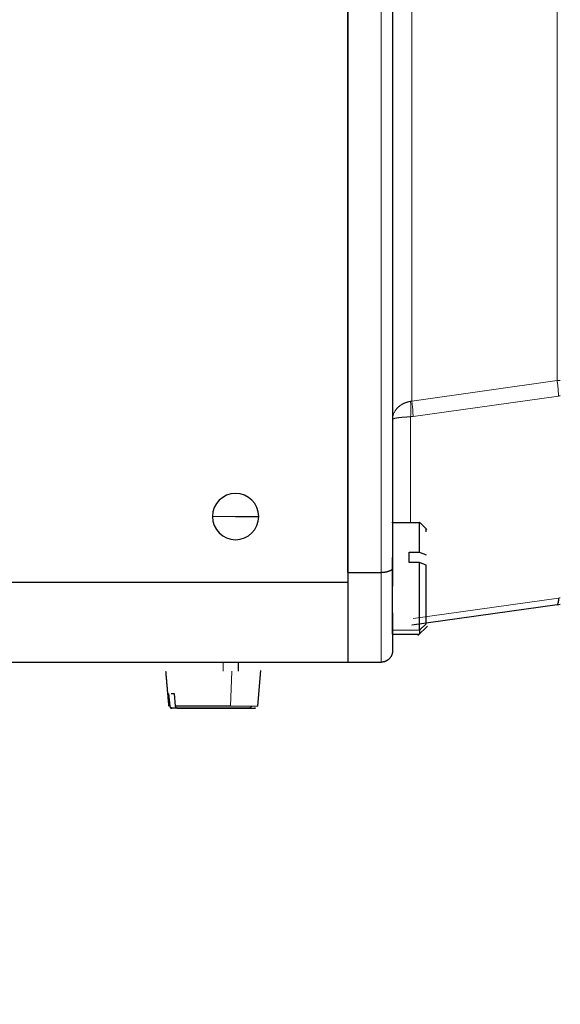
# Model space of a CAD drawing. Header units: inches. Extents: x 0 to 20790, y -12 to 14700.
# Tile 276 of 436: x 11413 to 11461, y 5748 to 5836. Entities that reach past the tile are written whole.
import ezdxf

# ---------------------------------------------------------------- set-up
doc = ezdxf.new("R2010")
doc.units = ezdxf.units.IN
doc.layers.add('1', color=7, linetype='Continuous', true_color=0xffffff)
doc.layers.add('254', color=7, linetype='Continuous', true_color=0xffffff)
doc.styles.add('latin_extended', font='simplex.shx')
doc.dimstyles.get("Standard").update_dxf_attribs({"dimtxt": 0.18, "dimasz": 0.18, "dimexe": 0.18, "dimexo": 0.0625, "dimgap": 0.09, "dimtad": 0, "dimtih": 1, "dimtoh": 1, "dimdec": 4, "dimzin": 0, "dimdsep": 46, "dimtxsty": 'Standard', "dimcen": 0.09, "dimadec": 0, "dimazin": 0, "dimtfac": 1, "dimtdec": 4, "dimtofl": 0, "dimtmove": 0, "dimatfit": 3, "dimfxl": 1, "dimtolj": 1, "dimtzin": 0, "dimarcsym": 0})

# ---------------------------------------------------------------- blocks, each defined once
blk = doc.blocks.new('_U0')
at = {"layer": '254', "color": 3, "linetype": 'Continuous', "lineweight": 13, "transparency": 16777216}
for p, q in [((10849.282, 6803.374), (11850.522, 6803.374)), ((11815.522, 6680.874), (11815.522, 4494.374)), ((10021.49, 4371.874), (11850.522, 4371.874))]:
    blk.add_line(p, q, dxfattribs=at)
at = {"layer": '254', "color": 3, "transparency": 16777216}
for points in [[(11835.939, 6680.874), (11795.106, 6680.874), (11815.522, 6803.374)], [(11795.106, 4494.374), (11835.939, 4494.374), (11815.522, 4371.874)]]:
    blk.add_solid(points, dxfattribs=at)
at = {"layer": 'Defpoints', "color": 0, "transparency": 16777216}
for p in [(10814.282, 6803.374), (9986.49, 4371.874), (11815.522, 4371.874)]:
    blk.add_point(p, dxfattribs=at)
at = {"layer": '254', "color": 2, "lineweight": 13, "transparency": 16777216, "insert": (11631.772, 5371.791), "char_height": 122.5, "attachment_point": 1, "rotation": 90, "style": 'latin_extended'}
blk.add_mtext('\\A1;2432', dxfattribs=at)

msp = doc.modelspace()

# ---------------------------------------------------------------- linework, layer by layer
at = {"layer": '1', "color": 2, "linetype": 'Continuous', "lineweight": 25}
for p, q in [((11442.49, 5901.274), (11442.49, 5785.474)), ((11442.49, 5786.374), (11442.49, 5900.374)), ((11446.49, 5899.96), (11446.49, 5786.789)), ((11461.465, 5802.142), (11461.298, 5802.123)), ((11448.324, 5800.3), (11448.101, 5800.275)), ((11432.49, 5791.374), (11434.557, 5791.374)), ((11449.54, 5790.224), (11448.888, 5790.877)), ((11448.89, 5788.195), (11448.89, 5790.808)), ((11449.49, 5790.014), (11449.49, 5790.274)), ((11447.99, 5788.195), (11448.89, 5788.195)), ((11446.49, 5786.789), (11446.49, 5785.145)), ((11448.89, 5787.267), (11447.99, 5787.267)), ((11448.89, 5781.236), (11448.89, 5787.267)), ((11442.49, 5786.374), (11445.49, 5786.374)), ((11442.49, 5785.474), (11394.49, 5785.474)), ((11442.49, 5785.474), (11442.49, 5778.374)), ((11461.186, 5783.502), (11448.212, 5781.679)), ((11446.49, 5782.766), (11446.49, 5779.374)), ((11448.763, 5780.747), (11449.618, 5781.602)), ((11446.49, 5780.874), (11448.89, 5780.874)), ((11448.89, 5781.236), (11448.89, 5780.874)), ((11394.49, 5778.374), (11442.49, 5778.374)), ((11432.745, 5777.574), (11432.745, 5778.374)), ((11442.49, 5778.374), (11445.49, 5778.374)), ((11434.468, 5774.457), (11434.745, 5777.624)), ((11426.634, 5774.457), (11426.543, 5775.574)), ((11427.009, 5775.574), (11427.1, 5774.457)), ((11432.035, 5774.457), (11427.1, 5774.457))]:
    msp.add_line(p, q, dxfattribs=at)
at = {"layer": '1', "color": 110, "linetype": 'Continuous', "lineweight": 13}
for p, q in [((11445.49, 5786.374), (11445.49, 5900.374)), ((11448.212, 5801.687), (11448.212, 5885.062)), ((11461.186, 5803.51), (11461.186, 5883.239)), ((11461.186, 5803.51), (11448.212, 5801.687)), ((11461.298, 5802.123), (11448.324, 5800.3)), ((11448.101, 5790.808), (11448.101, 5800.275)), ((11430.423, 5791.374), (11432.49, 5791.374)), ((11445.49, 5778.374), (11445.49, 5786.374)), ((11448.324, 5782.272), (11461.298, 5784.095)), ((11448.89, 5781.236), (11449.49, 5781.792)), ((11448.89, 5781.236), (11446.49, 5781.236)), ((11431.366, 5778.374), (11431.366, 5777.574)), ((11432.141, 5777.574), (11432.035, 5774.457)), ((11434.468, 5774.457), (11432.035, 5774.457))]:
    msp.add_line(p, q, dxfattribs=at)
at = {"layer": '1', "color": 2, "linetype": 'Continuous', "lineweight": 25}
for start, end in [(0, 180), (180, 0)]:
    msp.add_arc((11432.49, 5791.374), 2.067, start, end, dxfattribs=at)
at = {"layer": '1', "color": 110, "linetype": 'Continuous', "lineweight": 13}
for points in [[(11461.465, 5803.529), (11461.373, 5803.524), (11461.28, 5803.518), (11461.186, 5803.51)], [(11461.298, 5784.095), (11461.354, 5784.103), (11461.41, 5784.113), (11461.465, 5784.124)]]:
    msp.add_open_spline(points, degree=3, dxfattribs=at)
for points, knots in [([(11461.186, 5803.51), (11461.204, 5803.382), (11461.228, 5803.19), (11461.253, 5802.941), (11461.269, 5802.76), (11461.282, 5802.585), (11461.294, 5802.365), (11461.298, 5802.214), (11461.298, 5802.123)], [0, 0, 0, 0, 0.25, 0.375, 0.5, 0.625, 0.75, 1, 1, 1, 1]), ([(11446.49, 5800.037), (11446.49, 5800.043), (11446.491, 5800.055), (11446.491, 5800.074), (11446.492, 5800.092), (11446.492, 5800.11), (11446.494, 5800.128), (11446.495, 5800.146), (11446.496, 5800.163), (11446.498, 5800.18), (11446.5, 5800.197), (11446.502, 5800.214), (11446.504, 5800.23), (11446.507, 5800.246), (11446.509, 5800.262), (11446.512, 5800.277), (11446.515, 5800.293), (11446.518, 5800.308), (11446.521, 5800.322), (11446.524, 5800.337), (11446.527, 5800.351), (11446.53, 5800.365), (11446.534, 5800.379), (11446.537, 5800.393), (11446.541, 5800.406), (11446.544, 5800.419), (11446.548, 5800.431), (11446.552, 5800.444), (11446.556, 5800.456), (11446.56, 5800.468), (11446.563, 5800.48), (11446.567, 5800.491), (11446.571, 5800.503), (11446.575, 5800.513), (11446.579, 5800.524), (11446.583, 5800.535), (11446.6, 5800.579), (11446.633, 5800.655), (11446.689, 5800.759), (11446.75, 5800.855), (11446.815, 5800.944), (11446.873, 5801.013), (11446.923, 5801.066), (11446.963, 5801.107), (11447.008, 5801.15), (11447.058, 5801.194), (11447.116, 5801.241), (11447.181, 5801.29), (11447.251, 5801.338), (11447.322, 5801.382), (11447.382, 5801.416), (11447.43, 5801.441), (11447.466, 5801.459), (11447.502, 5801.477), (11447.538, 5801.493), (11447.574, 5801.509), (11447.611, 5801.525), (11447.648, 5801.539), (11447.686, 5801.553), (11447.723, 5801.566), (11447.761, 5801.579), (11447.798, 5801.591), (11447.836, 5801.602), (11447.874, 5801.613), (11447.912, 5801.623), (11447.95, 5801.632), (11447.987, 5801.64), (11448.025, 5801.648), (11448.063, 5801.655), (11448.088, 5801.66), (11448.101, 5801.662)], [0, 0, 0, 0, 0.00915, 0.018181, 0.027093, 0.035885, 0.044558, 0.053112, 0.061545, 0.069858, 0.078052, 0.086125, 0.094077, 0.10191, 0.109622, 0.117214, 0.124685, 0.132037, 0.139268, 0.146378, 0.153369, 0.160239, 0.166989, 0.17362, 0.18013, 0.186521, 0.192792, 0.198944, 0.204976, 0.21089, 0.216684, 0.222359, 0.227916, 0.233354, 0.238674, 0.243876, 0.248959, 0.305151, 0.358436, 0.408807, 0.456272, 0.500858, 0.522778, 0.546093, 0.570834, 0.597373, 0.625811, 0.658563, 0.690311, 0.721017, 0.750645, 0.764827, 0.778896, 0.792853, 0.806695, 0.820422, 0.834032, 0.847525, 0.860899, 0.874153, 0.887287, 0.9003, 0.913192, 0.925961, 0.938608, 0.951132, 0.963533, 0.975811, 0.987967, 1, 1, 1, 1]), ([(11448.101, 5801.662), (11448.105, 5801.663), (11448.114, 5801.664), (11448.128, 5801.667), (11448.142, 5801.669), (11448.156, 5801.673), (11448.17, 5801.676), (11448.184, 5801.679), (11448.198, 5801.683), (11448.207, 5801.685), (11448.212, 5801.687)], [0, 0, 0, 0, 0.123664, 0.247666, 0.372029, 0.496773, 0.621922, 0.747495, 0.873514, 1, 1, 1, 1]), ([(11448.101, 5800.275), (11448.106, 5800.327), (11448.121, 5800.493), (11448.14, 5800.931), (11448.124, 5801.37), (11448.101, 5801.661), (11448.101, 5801.662), (11448.101, 5801.662)], [0, 0, 0, 0, 0.142857, 0.42857, 0.999997, 0.999997, 1, 1, 1, 1]), ([(11448.324, 5800.3), (11448.324, 5800.381), (11448.32, 5800.557), (11448.3, 5800.905), (11448.264, 5801.288), (11448.228, 5801.573), (11448.212, 5801.687)], [0, 0, 0, 0, 0.222222, 0.444444, 0.777778, 1, 1, 1, 1]), ([(11448.101, 5800.275), (11448.094, 5800.274), (11448.081, 5800.274), (11448.062, 5800.274), (11448.043, 5800.273), (11448.023, 5800.273), (11448.004, 5800.272), (11447.984, 5800.272), (11447.965, 5800.271), (11447.945, 5800.27), (11447.925, 5800.27), (11447.906, 5800.269), (11447.886, 5800.269), (11447.866, 5800.268), (11447.846, 5800.267), (11447.826, 5800.266), (11447.807, 5800.266), (11447.787, 5800.265), (11447.767, 5800.264), (11447.747, 5800.263), (11447.727, 5800.262), (11447.707, 5800.261), (11447.687, 5800.26), (11447.667, 5800.259), (11447.648, 5800.258), (11447.628, 5800.257), (11447.608, 5800.256), (11447.588, 5800.254), (11447.569, 5800.253), (11447.549, 5800.252), (11447.53, 5800.251), (11447.51, 5800.249), (11447.491, 5800.248), (11447.471, 5800.246), (11447.452, 5800.245), (11447.433, 5800.243), (11447.414, 5800.242), (11447.395, 5800.24), (11447.376, 5800.239), (11447.357, 5800.237), (11447.338, 5800.235), (11447.319, 5800.234), (11447.301, 5800.232), (11447.283, 5800.23), (11447.264, 5800.228), (11447.246, 5800.226), (11447.228, 5800.225), (11447.21, 5800.223), (11447.193, 5800.221), (11447.175, 5800.219), (11447.158, 5800.217), (11447.14, 5800.215), (11447.123, 5800.213), (11447.106, 5800.211), (11447.09, 5800.209), (11447.073, 5800.207), (11447.057, 5800.205), (11447.041, 5800.203), (11447.025, 5800.201), (11447.009, 5800.199), (11446.993, 5800.197), (11446.978, 5800.195), (11446.963, 5800.193), (11446.948, 5800.191), (11446.933, 5800.189), (11446.918, 5800.187), (11446.904, 5800.185), (11446.885, 5800.182), (11446.862, 5800.178), (11446.835, 5800.173), (11446.809, 5800.169), (11446.784, 5800.164), (11446.759, 5800.158), (11446.734, 5800.153), (11446.711, 5800.148), (11446.688, 5800.142), (11446.666, 5800.136), (11446.645, 5800.13), (11446.625, 5800.124), (11446.605, 5800.118), (11446.591, 5800.113), (11446.58, 5800.108), (11446.571, 5800.105), (11446.563, 5800.102), (11446.555, 5800.098), (11446.547, 5800.094), (11446.54, 5800.091), (11446.532, 5800.087), (11446.525, 5800.082), (11446.519, 5800.078), (11446.513, 5800.073), (11446.507, 5800.069), (11446.502, 5800.064), (11446.498, 5800.059), (11446.495, 5800.053), (11446.492, 5800.048), (11446.491, 5800.042), (11446.491, 5800.039), (11446.49, 5800.037)], [0, 0, 0, 0, 0.006154, 0.012353, 0.018596, 0.024885, 0.031218, 0.037597, 0.04402, 0.050489, 0.057002, 0.063561, 0.070164, 0.076813, 0.083506, 0.090244, 0.097027, 0.103855, 0.110727, 0.117643, 0.124603, 0.131608, 0.138657, 0.145749, 0.152884, 0.160063, 0.167285, 0.17455, 0.181858, 0.189208, 0.196599, 0.204033, 0.211509, 0.219025, 0.226583, 0.234181, 0.24182, 0.249499, 0.257218, 0.264976, 0.272773, 0.280609, 0.288484, 0.296397, 0.304348, 0.312336, 0.320361, 0.328424, 0.336522, 0.344657, 0.352828, 0.361034, 0.369275, 0.377552, 0.385862, 0.394207, 0.402586, 0.410998, 0.419443, 0.427921, 0.436432, 0.444974, 0.453549, 0.462156, 0.470811, 0.479554, 0.488387, 0.49731, 0.514327, 0.531738, 0.549546, 0.567752, 0.586358, 0.605363, 0.62477, 0.644577, 0.664786, 0.685395, 0.706404, 0.727811, 0.749616, 0.760395, 0.771662, 0.783419, 0.795666, 0.808406, 0.821639, 0.835368, 0.849593, 0.864314, 0.879533, 0.89525, 0.911466, 0.928179, 0.94539, 0.963098, 0.981302, 1, 1, 1, 1])]:
    msp.add_open_spline(points, degree=3, knots=knots, dxfattribs=at)
at = {"layer": '1', "color": 2, "linetype": 'Continuous', "lineweight": 25}
for points, degree, knots in [([(11446.49, 5790.806), (11446.49, 5790.864), (11446.49, 5790.879), (11446.49, 5790.513)], 2, [0, 0, 0, 0.275264, 1, 1, 1]), ([(11448.89, 5788.195), (11448.994, 5788.156), (11449.194, 5788.081), (11449.394, 5788.006), (11449.49, 5787.97)], 3, [0, 0, 0, 0, 0.515603, 1, 1, 1, 1]), ([(11446.49, 5786.789), (11446.49, 5786.787), (11446.49, 5786.783), (11446.49, 5786.776), (11446.49, 5786.77), (11446.489, 5786.765), (11446.488, 5786.759), (11446.487, 5786.753), (11446.486, 5786.747), (11446.484, 5786.742), (11446.483, 5786.737), (11446.481, 5786.731), (11446.479, 5786.726), (11446.477, 5786.721), (11446.475, 5786.716), (11446.473, 5786.711), (11446.471, 5786.706), (11446.468, 5786.701), (11446.466, 5786.697), (11446.463, 5786.692), (11446.461, 5786.688), (11446.458, 5786.684), (11446.455, 5786.68), (11446.453, 5786.675), (11446.45, 5786.671), (11446.447, 5786.668), (11446.444, 5786.664), (11446.441, 5786.66), (11446.438, 5786.656), (11446.435, 5786.653), (11446.432, 5786.65), (11446.43, 5786.646), (11446.427, 5786.643), (11446.424, 5786.64), (11446.421, 5786.637), (11446.418, 5786.634), (11446.405, 5786.621), (11446.381, 5786.599), (11446.341, 5786.57), (11446.297, 5786.543), (11446.25, 5786.519), (11446.21, 5786.501), (11446.176, 5786.487), (11446.15, 5786.477), (11446.124, 5786.468), (11446.097, 5786.459), (11446.069, 5786.45), (11446.041, 5786.442), (11446.011, 5786.434), (11445.982, 5786.427), (11445.952, 5786.42), (11445.921, 5786.414), (11445.891, 5786.408), (11445.859, 5786.403), (11445.828, 5786.398), (11445.797, 5786.393), (11445.766, 5786.389), (11445.734, 5786.386), (11445.703, 5786.383), (11445.672, 5786.381), (11445.641, 5786.379), (11445.61, 5786.377), (11445.58, 5786.376), (11445.55, 5786.375), (11445.52, 5786.374), (11445.5, 5786.374), (11445.49, 5786.374)], 3, [0, 0, 0, 0, 0.009799, 0.019458, 0.028977, 0.038354, 0.04759, 0.056682, 0.065632, 0.074438, 0.083101, 0.091619, 0.099992, 0.10822, 0.116304, 0.124242, 0.132035, 0.139682, 0.147184, 0.154541, 0.161752, 0.168818, 0.175739, 0.182516, 0.189147, 0.195634, 0.201977, 0.208176, 0.214231, 0.220143, 0.225912, 0.231539, 0.237022, 0.242364, 0.247565, 0.252624, 0.257543, 0.312984, 0.365978, 0.416471, 0.464443, 0.509902, 0.531874, 0.553807, 0.57569, 0.597511, 0.619255, 0.640907, 0.662455, 0.683883, 0.705177, 0.726322, 0.747307, 0.768116, 0.788736, 0.809156, 0.829363, 0.849345, 0.869093, 0.888595, 0.907843, 0.926828, 0.945543, 0.96398, 0.982134, 1, 1, 1, 1]), ([(11449.49, 5787.042), (11449.394, 5787.078), (11449.194, 5787.154), (11448.994, 5787.229), (11448.89, 5787.267)], 3, [0, 0, 0, 0, 0.484397, 1, 1, 1, 1]), ([(11461.298, 5784.095), (11461.298, 5784.014), (11461.294, 5783.865), (11461.274, 5783.661), (11461.238, 5783.534), (11461.202, 5783.504), (11461.186, 5783.502)], 3, [0, 0, 0, 0, 0.222222, 0.444444, 0.777778, 1, 1, 1, 1]), ([(11446.49, 5779.374), (11446.49, 5779.369), (11446.49, 5779.36), (11446.49, 5779.345), (11446.49, 5779.331), (11446.489, 5779.317), (11446.488, 5779.303), (11446.487, 5779.289), (11446.486, 5779.275), (11446.484, 5779.262), (11446.483, 5779.249), (11446.481, 5779.236), (11446.479, 5779.224), (11446.477, 5779.211), (11446.475, 5779.199), (11446.473, 5779.188), (11446.471, 5779.176), (11446.468, 5779.165), (11446.466, 5779.153), (11446.463, 5779.143), (11446.461, 5779.132), (11446.458, 5779.122), (11446.455, 5779.111), (11446.453, 5779.102), (11446.45, 5779.092), (11446.447, 5779.082), (11446.444, 5779.073), (11446.441, 5779.064), (11446.438, 5779.056), (11446.435, 5779.047), (11446.432, 5779.039), (11446.43, 5779.031), (11446.427, 5779.023), (11446.424, 5779.015), (11446.421, 5779.008), (11446.418, 5779.001), (11446.405, 5778.97), (11446.381, 5778.917), (11446.341, 5778.846), (11446.297, 5778.782), (11446.25, 5778.723), (11446.21, 5778.679), (11446.176, 5778.646), (11446.15, 5778.623), (11446.124, 5778.6), (11446.097, 5778.579), (11446.069, 5778.559), (11446.041, 5778.539), (11446.011, 5778.521), (11445.982, 5778.503), (11445.952, 5778.487), (11445.921, 5778.472), (11445.891, 5778.458), (11445.859, 5778.445), (11445.828, 5778.433), (11445.797, 5778.422), (11445.766, 5778.413), (11445.734, 5778.404), (11445.703, 5778.397), (11445.672, 5778.391), (11445.641, 5778.386), (11445.61, 5778.381), (11445.58, 5778.378), (11445.55, 5778.376), (11445.52, 5778.375), (11445.5, 5778.374), (11445.49, 5778.374)], 3, [0, 0, 0, 0, 0.009799, 0.019458, 0.028977, 0.038354, 0.04759, 0.056682, 0.065632, 0.074438, 0.083101, 0.091619, 0.099992, 0.10822, 0.116304, 0.124242, 0.132035, 0.139682, 0.147184, 0.154541, 0.161752, 0.168818, 0.175739, 0.182516, 0.189147, 0.195634, 0.201977, 0.208176, 0.214231, 0.220143, 0.225912, 0.231539, 0.237022, 0.242364, 0.247565, 0.252624, 0.257543, 0.312984, 0.365978, 0.416471, 0.464443, 0.509902, 0.531874, 0.553807, 0.57569, 0.597511, 0.619255, 0.640907, 0.662455, 0.683883, 0.705177, 0.726322, 0.747307, 0.768116, 0.788736, 0.809156, 0.829363, 0.849345, 0.869093, 0.888595, 0.907843, 0.926828, 0.945543, 0.96398, 0.982134, 1, 1, 1, 1]), ([(11426.82, 5774.274), (11426.818, 5774.274), (11426.814, 5774.274), (11426.807, 5774.275), (11426.801, 5774.275), (11426.795, 5774.276), (11426.789, 5774.277), (11426.783, 5774.278), (11426.777, 5774.28), (11426.772, 5774.281), (11426.766, 5774.283), (11426.761, 5774.285), (11426.756, 5774.287), (11426.751, 5774.289), (11426.747, 5774.291), (11426.742, 5774.293), (11426.738, 5774.295), (11426.734, 5774.297), (11426.73, 5774.299), (11426.727, 5774.301), (11426.723, 5774.304), (11426.72, 5774.306), (11426.717, 5774.308), (11426.714, 5774.31), (11426.712, 5774.312), (11426.709, 5774.314), (11426.707, 5774.316), (11426.705, 5774.317), (11426.703, 5774.319), (11426.701, 5774.32), (11426.699, 5774.322), (11426.698, 5774.323), (11426.697, 5774.324), (11426.696, 5774.326), (11426.691, 5774.33), (11426.684, 5774.337), (11426.675, 5774.349), (11426.666, 5774.361), (11426.659, 5774.374), (11426.652, 5774.387), (11426.646, 5774.401), (11426.642, 5774.415), (11426.638, 5774.429), (11426.636, 5774.443), (11426.635, 5774.452), (11426.634, 5774.457)], 3, [0, 0, 0, 0, 0.023638, 0.046958, 0.06993, 0.092523, 0.114711, 0.136466, 0.157763, 0.178577, 0.198885, 0.218667, 0.237903, 0.256575, 0.274666, 0.292161, 0.309046, 0.325309, 0.34094, 0.355927, 0.370263, 0.38394, 0.396951, 0.409291, 0.420956, 0.43194, 0.442242, 0.451857, 0.460785, 0.469022, 0.476569, 0.483424, 0.489586, 0.495055, 0.499831, 0.551519, 0.603206, 0.654746, 0.705993, 0.756807, 0.807051, 0.856601, 0.905342, 0.953172, 1, 1, 1, 1]), ([(11427.1, 5774.457), (11427.101, 5774.455), (11427.101, 5774.45), (11427.102, 5774.443), (11427.103, 5774.435), (11427.105, 5774.428), (11427.107, 5774.42), (11427.109, 5774.413), (11427.111, 5774.406), (11427.114, 5774.398), (11427.117, 5774.391), (11427.12, 5774.384), (11427.123, 5774.377), (11427.127, 5774.37), (11427.131, 5774.363), (11427.135, 5774.357), (11427.14, 5774.35), (11427.144, 5774.344), (11427.149, 5774.338), (11427.155, 5774.332), (11427.159, 5774.328), (11427.163, 5774.325), (11427.165, 5774.322), (11427.169, 5774.319), (11427.173, 5774.315), (11427.178, 5774.311), (11427.184, 5774.307), (11427.191, 5774.303), (11427.198, 5774.298), (11427.206, 5774.294), (11427.216, 5774.289), (11427.226, 5774.285), (11427.236, 5774.282), (11427.248, 5774.279), (11427.26, 5774.276), (11427.273, 5774.275), (11427.282, 5774.274), (11427.286, 5774.274)], 3, [0, 0, 0, 0, 0.024474, 0.049233, 0.074263, 0.099553, 0.125089, 0.150856, 0.176837, 0.203018, 0.229379, 0.255903, 0.28257, 0.309362, 0.336258, 0.363237, 0.390279, 0.417362, 0.444465, 0.471567, 0.498647, 0.509368, 0.523035, 0.539644, 0.559183, 0.581635, 0.606972, 0.635152, 0.666119, 0.699798, 0.736089, 0.774871, 0.815995, 0.859287, 0.904541, 0.95153, 1, 1, 1, 1]), ([(11427.286, 5774.274), (11427.291, 5774.274), (11427.302, 5774.274), (11427.319, 5774.274), (11427.34, 5774.274), (11427.363, 5774.274), (11427.39, 5774.274), (11427.421, 5774.274), (11427.455, 5774.274), (11427.493, 5774.274), (11427.535, 5774.274), (11427.581, 5774.274), (11427.632, 5774.274), (11427.688, 5774.274), (11427.774, 5774.274), (11427.885, 5774.274), (11428.005, 5774.274), (11428.1, 5774.274), (11428.184, 5774.274), (11428.258, 5774.274), (11428.349, 5774.274), (11428.452, 5774.274), (11428.601, 5774.274), (11428.783, 5774.274), (11428.98, 5774.274), (11429.178, 5774.274), (11429.363, 5774.274), (11429.542, 5774.274), (11429.743, 5774.274), (11429.969, 5774.274), (11430.222, 5774.274), (11430.439, 5774.274), (11430.63, 5774.274), (11430.806, 5774.274), (11431.01, 5774.274), (11431.26, 5774.274), (11431.515, 5774.274), (11431.736, 5774.274), (11431.873, 5774.274), (11431.958, 5774.274), (11432.042, 5774.274), (11432.175, 5774.274), (11432.38, 5774.274), (11432.607, 5774.274), (11432.834, 5774.274), (11433.043, 5774.274), (11433.255, 5774.274), (11433.445, 5774.274), (11433.607, 5774.274), (11433.737, 5774.274), (11433.848, 5774.274), (11433.941, 5774.274), (11434.017, 5774.274), (11434.077, 5774.274), (11434.122, 5774.274), (11434.155, 5774.274), (11434.182, 5774.274), (11434.207, 5774.274), (11434.23, 5774.274), (11434.246, 5774.274), (11434.257, 5774.274), (11434.263, 5774.274), (11434.265, 5774.274), (11434.263, 5774.274), (11434.254, 5774.274), (11434.243, 5774.274), (11434.232, 5774.274), (11434.221, 5774.274), (11434.209, 5774.274), (11434.197, 5774.274), (11434.185, 5774.274), (11434.173, 5774.274), (11434.165, 5774.274), (11434.161, 5774.274)], 3, [0, 0, 0, 0, 0.002574, 0.005606, 0.0091, 0.01306, 0.017491, 0.022399, 0.027789, 0.033669, 0.040044, 0.046922, 0.054309, 0.062212, 0.070638, 0.089677, 0.106351, 0.115946, 0.124273, 0.136666, 0.142222, 0.155506, 0.171889, 0.191407, 0.21408, 0.233242, 0.251587, 0.269085, 0.285715, 0.309704, 0.33355, 0.357201, 0.370819, 0.387335, 0.406655, 0.428651, 0.458674, 0.480316, 0.493995, 0.500006, 0.50602, 0.5197, 0.541342, 0.571361, 0.594881, 0.620574, 0.648462, 0.67854, 0.702401, 0.725124, 0.746646, 0.766921, 0.785916, 0.803428, 0.818236, 0.830356, 0.839811, 0.853411, 0.866754, 0.88182, 0.893647, 0.903691, 0.915997, 0.930504, 0.947132, 0.955724, 0.963731, 0.971164, 0.97803, 0.984338, 0.990097, 0.995316, 1, 1, 1, 1]), ([(11433.881, 5774.457), (11433.88, 5774.455), (11433.88, 5774.45), (11433.879, 5774.442), (11433.878, 5774.435), (11433.876, 5774.428), (11433.874, 5774.42), (11433.872, 5774.413), (11433.87, 5774.406), (11433.867, 5774.398), (11433.864, 5774.391), (11433.861, 5774.384), (11433.858, 5774.377), (11433.854, 5774.37), (11433.85, 5774.363), (11433.846, 5774.357), (11433.841, 5774.35), (11433.836, 5774.344), (11433.831, 5774.338), (11433.826, 5774.332), (11433.822, 5774.328), (11433.818, 5774.325), (11433.815, 5774.322), (11433.812, 5774.319), (11433.808, 5774.315), (11433.803, 5774.311), (11433.797, 5774.307), (11433.79, 5774.303), (11433.783, 5774.298), (11433.774, 5774.294), (11433.765, 5774.289), (11433.755, 5774.285), (11433.744, 5774.282), (11433.733, 5774.279), (11433.721, 5774.276), (11433.708, 5774.275), (11433.699, 5774.274), (11433.695, 5774.274)], 3, [0, 0, 0, 0, 0.024436, 0.049159, 0.074158, 0.099419, 0.124929, 0.150674, 0.176638, 0.202804, 0.229156, 0.255676, 0.282344, 0.30914, 0.336046, 0.36304, 0.390102, 0.417211, 0.444344, 0.471482, 0.498603, 0.509304, 0.522955, 0.539551, 0.55908, 0.581525, 0.606857, 0.635036, 0.666005, 0.699687, 0.735986, 0.774778, 0.815916, 0.859223, 0.904496, 0.951506, 1, 1, 1, 1])]:
    msp.add_open_spline(points, degree=degree, knots=knots, dxfattribs=at)
for points, degree in [([(11448.89, 5790.808), (11446.49, 5790.808)], 1), ([(11446.49, 5781.236), (11446.49, 5781.594), (11446.49, 5783.011), (11446.49, 5784.809), (11446.49, 5786.822), (11446.49, 5787.733)], 2), ([(11447.99, 5787.74), (11447.99, 5787.895), (11447.99, 5788.047), (11447.99, 5788.195)], 3), ([(11447.99, 5787.267), (11447.99, 5787.428), (11447.99, 5787.586), (11447.99, 5787.74)], 3), ([(11461.186, 5783.502), (11461.28, 5783.515), (11461.373, 5783.531), (11461.465, 5783.549)], 3), ([(11446.49, 5780.886), (11446.49, 5780.883), (11446.49, 5781.236)], 2), ([(11426.241, 5777.574), (11426.514, 5774.457)], 1), ([(11426.735, 5775.574), (11426.813, 5775.574), (11426.905, 5775.574), (11427.009, 5775.574)], 3), ([(11426.68, 5774.277), (11426.814, 5774.275)], 1), ([(11426.718, 5774.274), (11426.685, 5774.277)], 1), ([(11433.695, 5774.274), (11426.82, 5774.274)], 1)]:
    msp.add_open_spline(points, degree=degree, dxfattribs=at)
msp.add_rational_spline([(11449.49, 5781.792), (11449.49, 5783.257), (11449.49, 5787.042)], [1, 0.730173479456, 0.957499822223], degree=2, dxfattribs=at)

# ---------------------------------------------------------------- dimensions: what is measured, and where the dimension line sits
at = {"layer": '254', "color": 2, "linetype": 'Continuous', "lineweight": 13}
dim = msp.add_linear_dim(base=(11815.522214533, 4371.874375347), p1=(10814.281945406, 6803.374375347), p2=(9986.49047022, 4371.874375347), angle=90, dimstyle='Standard', override={"dimscale": 35, "dimtxt": 3.5, "dimasz": 3.5, "dimexe": 1, "dimexo": 1, "dimgap": 1.75, "dimtad": 1, "dimtih": 0, "dimtoh": 0, "dimdec": 0, "dimlfac": 1, "dimzin": 8, "dimdsep": 46, "dimlunit": 2, "dimtxsty": 'latin_extended', "dimsah": 1, "dimse1": 0, "dimse2": 0, "dimsd1": 0, "dimsd2": 0, "dimclrd": 3, "dimclre": 3, "dimclrt": 2, "dimtol": 0, "dimtm": -0.1, "dimtfac": 0.714286, "dimtdec": 3, "dimtofl": 1, "dimtmove": 0, "dimtzin": 8, "dimlwd": 13, "dimlwe": 13}, dxfattribs=at)
dim.commit()
dim.dimension.update_dxf_attribs({"geometry": '_U0', "text_midpoint": (11815.522214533, 5587.624375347), "dimtype": 160})

doc.saveas('drawing.dxf')
